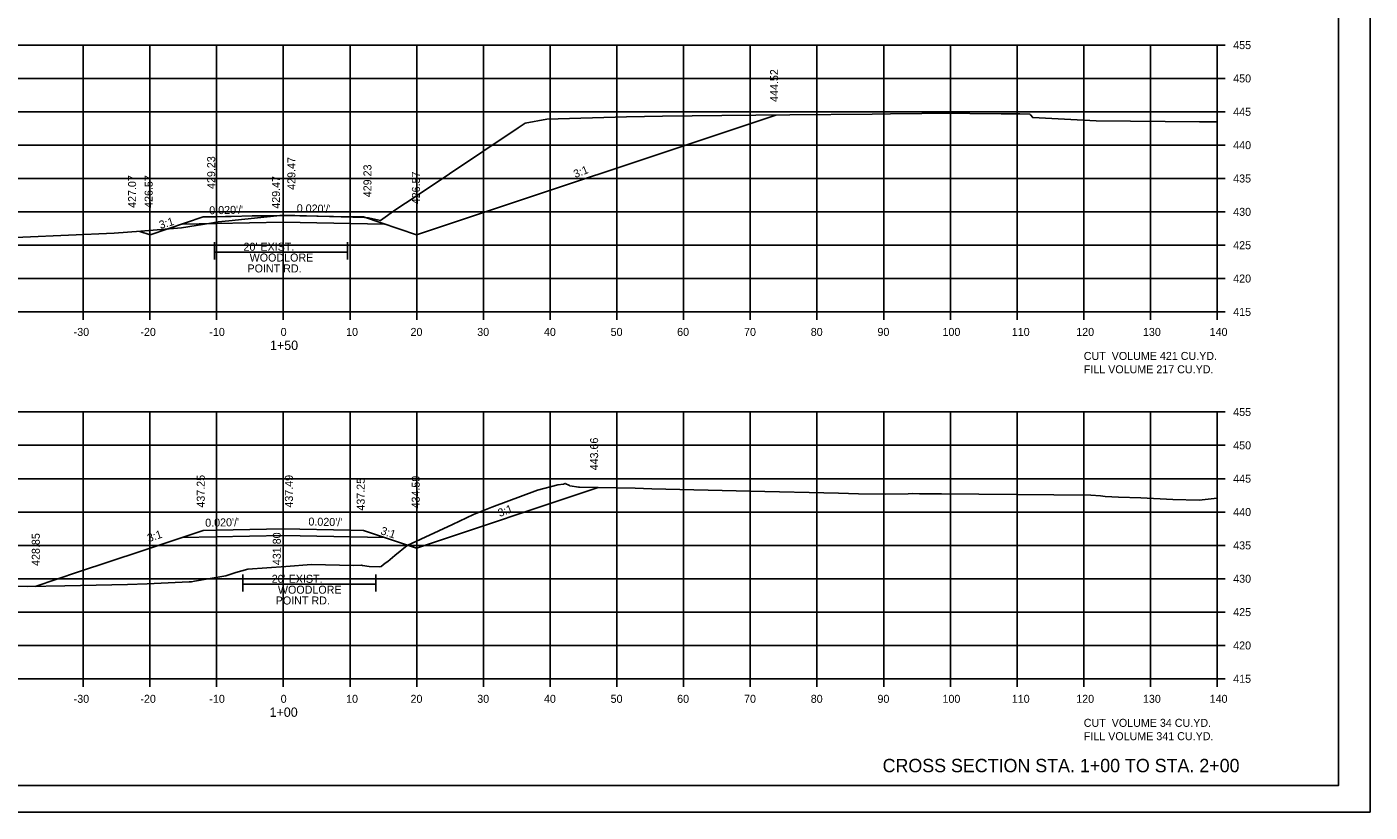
# Model space of a CAD drawing. Extents: x 1538688 to 1540766, y 656250 to 671912.
# Drawn here: x 1540564.5 to 1540765.9, y 656484.1 to 656601.8 of the extents above; entities that cross this region are included whole.
import ezdxf

# ---------------------------------------------------------------- set-up
doc = ezdxf.new("R2010")
doc.units = 0
for name, color, linetype in [('15', 7, 'Continuous'), ('16', 7, 'Continuous'), ('18', 7, 'Continuous'), ('20', 7, 'Continuous'), ('22', 7, 'Continuous'), ('26', 7, 'Continuous'), ('41', 7, 'Continuous'), ('42', 7, 'Continuous'), ('Borings', 7, 'Continuous'), ('Default', 7, 'Continuous'), ('Horizontal Alignment', 7, 'Continuous'), ('RipRap', 7, 'Continuous')]:
    doc.layers.add(name, color=color, linetype=linetype)

msp = doc.modelspace()

# ---------------------------------------------------------------- linework, layer by layer
at = {"layer": '16'}
for p, q in [((1540592.64, 656569.49), (1540592.64, 656566.89)), ((1540612.55, 656569.49), (1540612.55, 656566.89)), ((1540612.55, 656568), (1540592.64, 656568)), ((1540596.87, 656519.7), (1540596.87, 656517.11)), ((1540616.79, 656518.21), (1540596.87, 656518.21)), ((1540616.79, 656519.7), (1540616.79, 656517.11))]:
    msp.add_line(p, q, dxfattribs=at)
at = {"layer": '18'}
for points in [[(1540615.13, 656573.21), (1540615.33, 656573.19), (1540615.73, 656573.13), (1540617.5, 656572.73), (1540619.79, 656574.4), (1540622.69, 656576.29), (1540638.13, 656586.64), (1540639.18, 656587.32), (1540639.2, 656587.33), (1540642.46, 656587.91), (1540654.38, 656588.27), (1540659.79, 656588.39), (1540668.68, 656588.48), (1540678.86, 656588.57), (1540691.23, 656588.69), (1540693.95, 656588.72), (1540703.37, 656588.81), (1540705.86, 656588.78), (1540710.55, 656588.74), (1540713.37, 656588.71), (1540714.87, 656588.69), (1540714.95, 656588.59), (1540715.28, 656588.16), (1540721.96, 656587.82), (1540724.81, 656587.69), (1540740.28, 656587.55), (1540742.94, 656587.53)], [(1540497.64, 656570.06), (1540498.9, 656570.32), (1540499.93, 656569.66), (1540503.05, 656570.08), (1540504, 656570.08), (1540504.55, 656569.96), (1540510.66, 656569.89), (1540512.73, 656569.82), (1540524.36, 656569.71), (1540525.48, 656569.67), (1540542.92, 656569.19), (1540549.28, 656569.26), (1540563.87, 656570.27), (1540570.75, 656570.54), (1540577.56, 656570.82), (1540581.59, 656571.12), (1540587.67, 656571.64), (1540592.05, 656572.35), (1540593.18, 656572.52), (1540594.76, 656572.68), (1540602.93, 656573.55), (1540615.13, 656573.21)], [(1540553.52, 656518.06), (1540564.55, 656517.86), (1540570.19, 656517.97), (1540579.57, 656518.19), (1540582.55, 656518.3), (1540588.8, 656518.59), (1540589.17, 656518.6), (1540589.6, 656518.67), (1540594.31, 656519.48), (1540595.8, 656519.98), (1540597.61, 656520.46), (1540603.3, 656520.86), (1540607.17, 656521.17), (1540613.46, 656521.04), (1540614.65, 656521.07), (1540614.79, 656521.03), (1540615.83, 656520.87), (1540617.32, 656520.85), (1540617.61, 656520.88), (1540618.22, 656521.37), (1540618.59, 656521.65), (1540619.66, 656522.53), (1540621.53, 656524.03), (1540628.3, 656527.16), (1540631.44, 656528.65), (1540634.2, 656529.78), (1540641.06, 656532.31), (1540644.07, 656533.13), (1540644.92, 656533.21), (1540645.17, 656533.34), (1540645.83, 656533.03), (1540645.9, 656532.99), (1540647.23, 656532.76), (1540647.35, 656532.75), (1540655.68, 656532.6), (1540658.17, 656532.54), (1540672.91, 656532.19), (1540686.17, 656531.87), (1540689.17, 656531.78), (1540693.22, 656531.71), (1540696.62, 656531.78), (1540697.28, 656531.8), (1540698.29, 656531.79), (1540698.9, 656531.78), (1540701.63, 656531.76), (1540718.45, 656531.6), (1540724.01, 656531.57), (1540725.47, 656531.46), (1540726.17, 656531.39), (1540728.13, 656531.28), (1540731.47, 656531.16), (1540736.27, 656530.94), (1540740.25, 656530.82), (1540742.48, 656531.08), (1540742.94, 656531.14)]]:
    msp.add_lwpolyline(points, dxfattribs=at)
at = {"layer": '20'}
for points in [[(1540581.45, 656571.11), (1540582.96, 656570.61), (1540590.94, 656573.27), (1540592.94, 656573.31), (1540594.26, 656573.34), (1540594.81, 656573.35), (1540595.1, 656573.35), (1540598.27, 656573.42), (1540598.91, 656573.43), (1540600.08, 656573.45), (1540602.94, 656573.51), (1540612.94, 656573.31), (1540614.94, 656573.27), (1540622.92, 656570.61), (1540676.75, 656588.55)], [(1540565.72, 656517.88), (1540572.24, 656520.06), (1540576.92, 656521.61), (1540581.64, 656523.19), (1540590.94, 656526.29), (1540592.94, 656526.33), (1540602.94, 656526.53), (1540612.94, 656526.33), (1540614.94, 656526.29), (1540622.92, 656523.63), (1540650.14, 656532.7)]]:
    msp.add_lwpolyline(points, dxfattribs=at)
at = {"layer": '22'}
for p, q in [((1540462.94, 656599.04), (1540742.94, 656599.04)), ((1540572.94, 656559.04), (1540572.94, 656599.04)), ((1540582.94, 656559.04), (1540582.94, 656599.04)), ((1540592.94, 656559.04), (1540592.94, 656599.04)), ((1540602.94, 656559.04), (1540602.94, 656599.04)), ((1540612.94, 656559.04), (1540612.94, 656599.04)), ((1540622.94, 656559.04), (1540622.94, 656599.04)), ((1540632.94, 656559.04), (1540632.94, 656599.04)), ((1540642.94, 656559.04), (1540642.94, 656599.04)), ((1540652.94, 656559.04), (1540652.94, 656599.04)), ((1540662.94, 656559.04), (1540662.94, 656599.04)), ((1540672.94, 656559.04), (1540672.94, 656599.04)), ((1540682.94, 656559.04), (1540682.94, 656599.04)), ((1540692.94, 656559.04), (1540692.94, 656599.04)), ((1540702.94, 656559.04), (1540702.94, 656599.04)), ((1540712.94, 656559.04), (1540712.94, 656599.04)), ((1540722.94, 656559.04), (1540722.94, 656599.04)), ((1540732.94, 656559.04), (1540732.94, 656599.04)), ((1540742.94, 656559.04), (1540742.94, 656599.04)), ((1540462.94, 656594.04), (1540742.94, 656594.04)), ((1540462.94, 656589.04), (1540742.94, 656589.04)), ((1540462.94, 656584.04), (1540742.94, 656584.04)), ((1540462.94, 656579.04), (1540742.94, 656579.04)), ((1540462.94, 656574.04), (1540742.94, 656574.04)), ((1540462.94, 656569.04), (1540742.94, 656569.04)), ((1540462.94, 656564.04), (1540742.94, 656564.04)), ((1540462.94, 656559.04), (1540742.94, 656559.04)), ((1540462.94, 656544.04), (1540742.94, 656544.04)), ((1540572.94, 656504.04), (1540572.94, 656544.04)), ((1540582.94, 656504.04), (1540582.94, 656544.04)), ((1540592.94, 656504.04), (1540592.94, 656544.04)), ((1540602.94, 656504.04), (1540602.94, 656544.04)), ((1540612.94, 656504.04), (1540612.94, 656544.04)), ((1540622.94, 656504.04), (1540622.94, 656544.04)), ((1540632.94, 656504.04), (1540632.94, 656544.04)), ((1540642.94, 656504.04), (1540642.94, 656544.04)), ((1540652.94, 656504.04), (1540652.94, 656544.04)), ((1540662.94, 656504.04), (1540662.94, 656544.04)), ((1540672.94, 656504.04), (1540672.94, 656544.04)), ((1540682.94, 656504.04), (1540682.94, 656544.04)), ((1540692.94, 656504.04), (1540692.94, 656544.04)), ((1540702.94, 656504.04), (1540702.94, 656544.04)), ((1540712.94, 656504.04), (1540712.94, 656544.04)), ((1540722.94, 656504.04), (1540722.94, 656544.04)), ((1540732.94, 656504.04), (1540732.94, 656544.04)), ((1540742.94, 656504.04), (1540742.94, 656544.04)), ((1540462.94, 656539.04), (1540742.94, 656539.04)), ((1540462.94, 656534.04), (1540742.94, 656534.04)), ((1540462.94, 656529.04), (1540742.94, 656529.04)), ((1540462.94, 656524.04), (1540742.94, 656524.04)), ((1540462.94, 656519.04), (1540742.94, 656519.04)), ((1540462.94, 656514.04), (1540742.94, 656514.04)), ((1540462.94, 656509.04), (1540742.94, 656509.04)), ((1540462.94, 656504.04), (1540742.94, 656504.04))]:
    msp.add_line(p, q, dxfattribs=at)
at = {"layer": '26'}
msp.add_line((1540432.54, 656484.06), (1540765.87, 656484.06), dxfattribs=at)
for points in [[(1540432.53, 656697.39), (1540765.87, 656697.39), (1540765.87, 656484.05), (1540432.53, 656484.05)], [(1540678.86, 656693.5), (1540678.86, 656683.62), (1540714.59, 656683.62), (1540714.59, 656680.7), (1540737.79, 656680.7), (1540737.79, 656656.36), (1540761.12, 656656.36), (1540761.12, 656488.04), (1540444.94, 656488.04), (1540444.94, 656693.5)]]:
    msp.add_lwpolyline(points, close=True, dxfattribs=at)
at = {"layer": 'Borings'}
for p, q in [((1540742.94, 656559.04), (1540742.94, 656599.04)), ((1540744.14, 656599.04), (1540742.94, 656599.04)), ((1540744.14, 656594.04), (1540742.94, 656594.04)), ((1540744.14, 656589.04), (1540742.94, 656589.04)), ((1540744.14, 656584.04), (1540742.94, 656584.04)), ((1540744.14, 656579.04), (1540742.94, 656579.04)), ((1540744.14, 656574.04), (1540742.94, 656574.04)), ((1540744.14, 656569.04), (1540742.94, 656569.04)), ((1540744.14, 656564.04), (1540742.94, 656564.04)), ((1540462.94, 656559.04), (1540742.94, 656559.04)), ((1540572.94, 656557.84), (1540572.94, 656559.04)), ((1540582.94, 656557.84), (1540582.94, 656559.04)), ((1540592.94, 656557.84), (1540592.94, 656559.04)), ((1540602.94, 656557.84), (1540602.94, 656559.04)), ((1540612.94, 656557.84), (1540612.94, 656559.04)), ((1540622.94, 656557.84), (1540622.94, 656559.04)), ((1540632.94, 656557.84), (1540632.94, 656559.04)), ((1540642.94, 656557.84), (1540642.94, 656559.04)), ((1540652.94, 656557.84), (1540652.94, 656559.04)), ((1540662.94, 656557.84), (1540662.94, 656559.04)), ((1540672.94, 656557.84), (1540672.94, 656559.04)), ((1540682.94, 656557.84), (1540682.94, 656559.04)), ((1540692.94, 656557.84), (1540692.94, 656559.04)), ((1540702.94, 656557.84), (1540702.94, 656559.04)), ((1540712.94, 656557.84), (1540712.94, 656559.04)), ((1540722.94, 656557.84), (1540722.94, 656559.04)), ((1540732.94, 656557.84), (1540732.94, 656559.04)), ((1540742.94, 656557.84), (1540742.94, 656559.04)), ((1540744.14, 656559.04), (1540742.94, 656559.04)), ((1540742.94, 656504.04), (1540742.94, 656544.04)), ((1540744.14, 656544.04), (1540742.94, 656544.04)), ((1540744.14, 656539.04), (1540742.94, 656539.04)), ((1540744.14, 656534.04), (1540742.94, 656534.04)), ((1540744.14, 656529.04), (1540742.94, 656529.04)), ((1540744.14, 656524.04), (1540742.94, 656524.04)), ((1540744.14, 656519.04), (1540742.94, 656519.04)), ((1540744.14, 656514.04), (1540742.94, 656514.04)), ((1540744.14, 656509.04), (1540742.94, 656509.04)), ((1540462.94, 656504.04), (1540742.94, 656504.04)), ((1540572.94, 656502.84), (1540572.94, 656504.04)), ((1540582.94, 656502.84), (1540582.94, 656504.04)), ((1540592.94, 656502.84), (1540592.94, 656504.04)), ((1540602.94, 656502.84), (1540602.94, 656504.04)), ((1540612.94, 656502.84), (1540612.94, 656504.04)), ((1540622.94, 656502.84), (1540622.94, 656504.04)), ((1540632.94, 656502.84), (1540632.94, 656504.04)), ((1540642.94, 656502.84), (1540642.94, 656504.04)), ((1540652.94, 656502.84), (1540652.94, 656504.04)), ((1540662.94, 656502.84), (1540662.94, 656504.04)), ((1540672.94, 656502.84), (1540672.94, 656504.04)), ((1540682.94, 656502.84), (1540682.94, 656504.04)), ((1540692.94, 656502.84), (1540692.94, 656504.04)), ((1540702.94, 656502.84), (1540702.94, 656504.04)), ((1540712.94, 656502.84), (1540712.94, 656504.04)), ((1540722.94, 656502.84), (1540722.94, 656504.04)), ((1540732.94, 656502.84), (1540732.94, 656504.04)), ((1540742.94, 656502.84), (1540742.94, 656504.04)), ((1540744.14, 656504.04), (1540742.94, 656504.04))]:
    msp.add_line(p, q, dxfattribs=at)
at = {"layer": 'Default'}
for points in [[(1540587.76, 656572.21), (1540602.94, 656572.51), (1540618.13, 656572.21)], [(1540587.76, 656525.22), (1540602.94, 656525.53), (1540618.13, 656525.22)]]:
    msp.add_lwpolyline(points, dxfattribs=at)
at = {"layer": 'RipRap'}
for q in [(1540761.12, 656693.5), (1540444.94, 656488.04)]:
    msp.add_line((1540761.12, 656488.04), q, dxfattribs=at)

# ---------------------------------------------------------------- texts
at = {"layer": '15'}
msp.add_text('CROSS SECTION STA. 1+00 TO STA. 2+00', height=2, dxfattribs=at).set_placement((1540692.78, 656490.04))
at = {"layer": '16'}
for s, p in [("20' EXIST.", (1540596.97, 656568.21)), ('WOODLORE', (1540597.89, 656566.59)), ('POINT RD.', (1540597.57, 656564.96)), ("20' EXIST.", (1540601.2, 656518.43)), ('POINT RD.', (1540601.8, 656515.18)), ('WOODLORE', (1540602.13, 656516.8))]:
    msp.add_text(s, height=1.2, dxfattribs=at).set_placement(p)
at = {"layer": '41'}
for s, p in [('444.52', (1540677.12, 656590.52)), ('429.23', (1540592.73, 656577.47)), ('429.47', (1540604.75, 656577.34)), ('429.23', (1540616.15, 656576.23)), ('427.07', (1540580.87, 656574.63)), ('426.57', (1540583.35, 656574.63)), ('429.47', (1540602.44, 656574.51)), ('426.57', (1540623.42, 656575.17)), ('443.66', (1540650.13, 656535.29)), ('437.25', (1540591.16, 656529.7)), ('437.49', (1540604.38, 656529.7)), ('434.59', (1540623.39, 656529.58)), ('437.25', (1540615.14, 656529.25)), ('428.85', (1540566.43, 656520.96)), ('431.80', (1540602.56, 656521.08))]:
    msp.add_text(s, height=1.2, rotation=90, dxfattribs=at).set_placement(p)
at = {"layer": '42'}
for s, rotation, p in [('3:1', 21.2487, (1540646.71, 656579.09)), ("0.020'/'", 1.1458, (1540591.85, 656573.67)), ("0.020'/'", 358.8542, (1540604.94, 656573.99)), ('3:1', 16.9796, (1540584.52, 656571.46)), ("0.020'/'", 1.1458, (1540591.24, 656526.83)), ("0.020'/'", 358.8542, (1540606.69, 656527.02)), ('3:1', 21.2487, (1540635.38, 656528.28)), ('3:1', 18.4349, (1540582.77, 656524.53)), ('3:1', 341.5651, (1540617.43, 656525.75))]:
    msp.add_text(s, height=1.2, rotation=rotation, dxfattribs=at).set_placement(p)
at = {"layer": 'Horizontal Alignment'}
for s, height, p in [('455', 1.2, (1540745.34, 656598.44)), ('450', 1.2, (1540745.34, 656593.44)), ('445', 1.2, (1540745.34, 656588.44)), ('440', 1.2, (1540745.34, 656583.44)), ('435', 1.2, (1540745.34, 656578.44)), ('430', 1.2, (1540745.34, 656573.44)), ('425', 1.2, (1540745.34, 656568.44)), ('420', 1.2, (1540745.34, 656563.44)), ('415', 1.2, (1540745.34, 656558.44)), ('-30', 1.2, (1540571.51, 656555.44)), ('-20', 1.2, (1540581.51, 656555.44)), ('-10', 1.2, (1540591.85, 656555.44)), ('0', 1.2, (1540602.54, 656555.44)), ('10', 1.2, (1540612.35, 656555.44)), ('20', 1.2, (1540622.01, 656555.44)), ('30', 1.2, (1540632.01, 656555.44)), ('40', 1.2, (1540642.01, 656555.44)), ('50', 1.2, (1540652.01, 656555.44)), ('60', 1.2, (1540661.98, 656555.44)), ('70', 1.2, (1540672.01, 656555.44)), ('80', 1.2, (1540682.01, 656555.44)), ('90', 1.2, (1540692.01, 656555.44)), ('100', 1.2, (1540701.76, 656555.44)), ('110', 1.2, (1540712.15, 656555.44)), ('120', 1.2, (1540721.81, 656555.44)), ('130', 1.2, (1540731.81, 656555.44)), ('140', 1.2, (1540741.81, 656555.44)), ('1+50', 1.4, (1540600.94, 656553.34)), ('CUT  VOLUME 421 CU.YD.', 1.2, (1540722.94, 656551.84)), ('FILL VOLUME 217 CU.YD.', 1.2, (1540722.94, 656549.84)), ('455', 1.2, (1540745.34, 656543.44)), ('450', 1.2, (1540745.34, 656538.44)), ('445', 1.2, (1540745.34, 656533.44)), ('440', 1.2, (1540745.34, 656528.44)), ('435', 1.2, (1540745.34, 656523.44)), ('430', 1.2, (1540745.34, 656518.44)), ('425', 1.2, (1540745.34, 656513.44)), ('420', 1.2, (1540745.34, 656508.44)), ('415', 1.2, (1540745.34, 656503.44)), ('-30', 1.2, (1540571.51, 656500.44)), ('-20', 1.2, (1540581.51, 656500.44)), ('-10', 1.2, (1540591.85, 656500.44)), ('0', 1.2, (1540602.54, 656500.44)), ('10', 1.2, (1540612.35, 656500.44)), ('20', 1.2, (1540622.01, 656500.44)), ('30', 1.2, (1540632.01, 656500.44)), ('40', 1.2, (1540642.01, 656500.44)), ('50', 1.2, (1540652.01, 656500.44)), ('60', 1.2, (1540661.98, 656500.44)), ('70', 1.2, (1540672.01, 656500.44)), ('80', 1.2, (1540682.01, 656500.44)), ('90', 1.2, (1540692.01, 656500.44)), ('100', 1.2, (1540701.76, 656500.44)), ('110', 1.2, (1540712.15, 656500.44)), ('120', 1.2, (1540721.81, 656500.44)), ('130', 1.2, (1540731.81, 656500.44)), ('140', 1.2, (1540741.81, 656500.44)), ('1+00', 1.4, (1540600.88, 656498.34)), ('CUT  VOLUME 34 CU.YD.', 1.2, (1540722.94, 656496.84)), ('FILL VOLUME 341 CU.YD.', 1.2, (1540722.94, 656494.84))]:
    msp.add_text(s, height=height, dxfattribs=at).set_placement(p)

doc.saveas('drawing.dxf')
